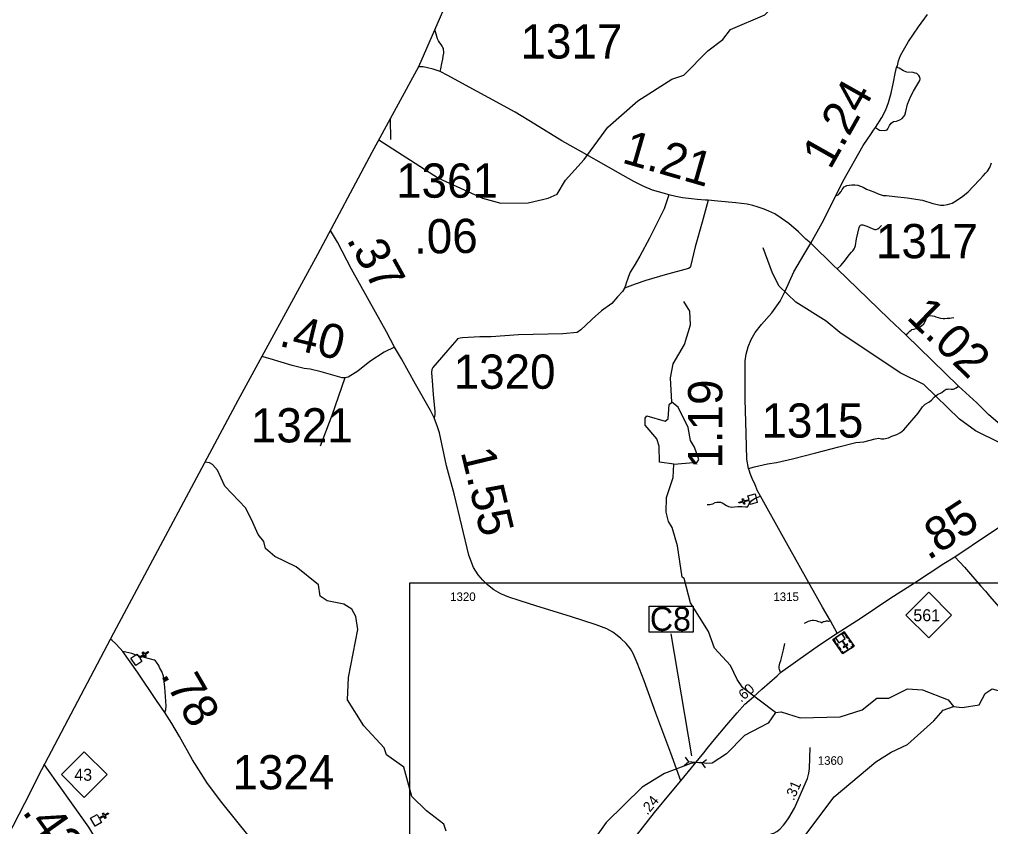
# Model space of a CAD drawing. Extents: x 2290615 to 2522933, y 819489 to 1012715.
# Drawn here: x 2305178 to 2319361, y 916604 to 928394 of the extents above; entities that cross this region are included whole.
import ezdxf

# ---------------------------------------------------------------- set-up
doc = ezdxf.new("R2010")
doc.units = 0
for name, color, linetype in [('Exist Boundary Political CountyLine', 7, 'Continuous'), ('Exist Cultural Church CELL', 7, 'Continuous'), ('Exist Cultural Church with Cemetery CELL', 7, 'Continuous'), ('Exist Hydrographic Creek Single Shore', 7, 'Continuous'), ('Exist Hydrographic Misc Water Feature', 7, 'Continuous'), ('Exist Road Non-System Type 51', 7, 'Continuous'), ('Exist Road Primary Interstate Structure Culvert CELL', 7, 'Continuous'), ('Exist Road Primary NC Attributed', 7, 'Continuous'), ('Exist Road Primary NC Mileage Hundredths English Label', 7, 'Continuous'), ('Exist Road Primary NC Service Mileage Hundredths English Label', 7, 'Continuous'), ('Exist Road Primary NC Shield CELL', 7, 'Continuous'), ('Exist Road Primary NC Shield Number Label', 7, 'Continuous'), ('Exist Road Secondary Mileage Hundredths English Label', 7, 'Continuous'), ('Exist Road Secondary Structure Standard Bridge Number Label', 7, 'Continuous'), ('Exist Road Secondary Type 20 Attributed', 7, 'Continuous'), ('Exist Road Secondary Type 51 Attributed', 7, 'Continuous'), ('Exist Road Secondary Type 51 Number Label', 7, 'Continuous'), ('Map Preparation Inset Cut Line', 7, 'Continuous')]:
    doc.layers.add(name, color=color, linetype=linetype)

msp = doc.modelspace()

# ---------------------------------------------------------------- linework, layer by layer
at = {"layer": 'Exist Boundary Political CountyLine'}
msp.add_lwpolyline([(2320307, 959884), (2316687, 947423), (2315413, 943336), (2314847, 941473), (2314420, 939966), (2313248, 935611), (2312973, 934473), (2312395, 932348), (2311671, 929236), (2311008, 927702), (2310327, 926450), (2309532, 924962), (2308370, 922827), (2306554, 919427), (2305498, 917433), (2305252, 916943), (2304659, 915796), (2301366, 910049), (2297318, 902172), (2294595, 896984), (2293880, 895600), (2293118, 894131)], dxfattribs=at)
at = {"layer": 'Exist Cultural Church CELL'}
for points in [[(2315851, 921310), (2315837, 921365), (2315763, 921346), (2315771, 921315), (2315755, 921311), (2315747, 921342), (2315689, 921328), (2315685, 921343), (2315743, 921358), (2315735, 921389), (2315751, 921393), (2315759, 921362), (2315833, 921381), (2315818, 921437), (2315922, 921463), (2315954, 921336)], [(2306895, 919124), (2306926, 919077), (2306990, 919118), (2306972, 919145), (2306985, 919154), (2307003, 919127), (2307053, 919160), (2307062, 919146), (2307012, 919114), (2307029, 919087), (2307016, 919078), (2306998, 919105), (2306935, 919063), (2306966, 919015), (2306877, 918957), (2306805, 919066)], [(2306311, 916778), (2306339, 916729), (2306405, 916766), (2306390, 916794), (2306404, 916802), (2306419, 916774), (2306472, 916803), (2306479, 916789), (2306427, 916760), (2306443, 916732), (2306429, 916724), (2306413, 916752), (2306347, 916715), (2306375, 916664), (2306282, 916612), (2306218, 916726)]]:
    msp.add_lwpolyline(points, close=True, dxfattribs=at)
at = {"layer": 'Exist Cultural Church with Cemetery CELL'}
for points in [[(2317368, 919239), (2317204, 919126), (2317059, 919335), (2317223, 919449)], [(2317087, 919354), (2317093, 919345), (2317075, 919332), (2317098, 919299), (2317089, 919293), (2317059, 919335)], [(2317188, 919424), (2317095, 919360), (2317147, 919286), (2317189, 919315), (2317235, 919248), (2317208, 919229), (2317214, 919220), (2317241, 919239), (2317265, 919204), (2317275, 919210), (2317251, 919245), (2317278, 919264), (2317272, 919273), (2317245, 919254), (2317198, 919321), (2317239, 919350)], [(2317196, 919430), (2317202, 919420), (2317221, 919433), (2317244, 919400), (2317253, 919406), (2317223, 919449)], [(2317263, 919391), (2317288, 919355), (2317278, 919349), (2317254, 919385)], [(2317110, 919282), (2317135, 919247), (2317125, 919240), (2317101, 919276)], [(2317147, 919228), (2317172, 919192), (2317163, 919186), (2317138, 919222)], [(2317307, 919197), (2317264, 919168), (2317258, 919177), (2317301, 919206)], [(2317301, 919336), (2317326, 919300), (2317316, 919294), (2317292, 919329)], [(2317343, 919275), (2317334, 919268), (2317352, 919242), (2317319, 919219), (2317325, 919210), (2317368, 919239)], [(2317180, 919162), (2317189, 919168), (2317207, 919142), (2317241, 919165), (2317247, 919155), (2317204, 919126)]]:
    msp.add_lwpolyline(points, close=True, dxfattribs=at)
at = {"layer": 'Exist Hydrographic Creek Single Shore'}
for points in [[(2311408, 916537), (2311374, 916637), (2311122, 916834), (2310911, 917042), (2310790, 917473), (2310538, 917653), (2310504, 917754), (2310209, 918073), (2309971, 918454), (2309985, 918780), (2310119, 919481), (2310092, 919673), (2310032, 919779), (2309915, 919853), (2309673, 919902), (2309572, 919967), (2309545, 920133), (2309218, 920396), (2308908, 920550), (2308773, 920666), (2308747, 920767), (2308663, 920872), (2308586, 921046), (2308484, 921255), (2308180, 921577), (2308069, 921809), (2308000, 921895), (2307955, 921917), (2307890, 921929)], [(2318819, 918358), (2318944, 918343), (2319194, 918380), (2319283, 918548), (2319383, 918614), (2319558, 918566), (2319691, 918591), (2319832, 918718), (2320115, 918730), (2320299, 918658), (2320731, 918761), (2320830, 918828), (2320937, 918964), (2321143, 919123), (2321309, 919202), (2321459, 919195), (2321766, 919323), (2321866, 919317), (2322075, 919250), (2322758, 919268), (2323081, 919396), (2323123, 919444)], [(2316221, 918271), (2316304, 918281), (2316580, 918194), (2317163, 918208), (2317487, 918310), (2317702, 918479), (2317877, 918480), (2318150, 918616), (2318367, 918602), (2318743, 918457), (2318819, 918358)], [(2316221, 918271), (2316115, 918112), (2315767, 917934), (2315503, 917664), (2315296, 917531), (2315207, 917523), (2315125, 917539), (2315054, 917534), (2314984, 917525), (2314598, 917380), (2314275, 917177), (2313747, 916663), (2313624, 916494)]]:
    msp.add_lwpolyline(points, dxfattribs=at)
at = {"layer": 'Exist Hydrographic Misc Water Feature'}
for points in [[(2310428, 926636), (2311297, 926074), (2311942, 925782), (2312209, 925711), (2312609, 925714), (2312900, 925782), (2313033, 925843), (2313155, 926045), (2313427, 926349), (2313772, 926819), (2314209, 927205), (2314706, 927520), (2314880, 927580), (2315234, 927933), (2315449, 928103), (2315564, 928245), (2316062, 928459), (2316961, 929333), (2317248, 929729), (2317433, 930314), (2317547, 930549)], [(2321152, 921408), (2321068, 921516), (2321075, 921589), (2321017, 921639), (2320908, 921670), (2320725, 921620), (2320491, 921676), (2320298, 921865), (2319871, 922025), (2319142, 922385), (2318908, 922556), (2318386, 923060), (2318042, 923230), (2317161, 923821), (2316959, 923986), (2316515, 924263), (2316271, 924496), (2316177, 924686), (2316040, 925058)], [(2314706, 922804), (2314686, 923161), (2314725, 923363), (2314889, 923648), (2314977, 923931), (2314967, 924131), (2314882, 924272)], [(2314733, 921896), (2314524, 921927), (2314522, 922160), (2314487, 922270), (2314318, 922466), (2314317, 922568), (2314342, 922602), (2314609, 922527), (2314651, 922562), (2314665, 922769), (2314706, 922804)], [(2314733, 921896), (2315074, 921926), (2315099, 921967), (2315038, 922148), (2314979, 922241), (2314944, 922433), (2314799, 922729), (2314706, 922804)], [(2316221, 918271), (2315742, 918632), (2315658, 918750), (2315564, 918956), (2315328, 919212), (2315242, 919452), (2314979, 919874), (2314884, 920225), (2314859, 920247), (2314787, 920707), (2314709, 920972), (2314658, 921062), (2314624, 921195), (2314630, 921412), (2314726, 921705), (2314733, 921896)], [(2315435, 914622), (2315708, 914859), (2315820, 915251), (2316051, 915487), (2316132, 915704), (2316139, 915839), (2316220, 916055), (2316384, 916259), (2316665, 916487), (2317076, 917039), (2317687, 917547), (2317910, 917690), (2318150, 917802), (2318530, 918146), (2318670, 918306), (2318819, 918358)]]:
    msp.add_lwpolyline(points, dxfattribs=at)
at = {"layer": 'Exist Road Non-System Type 51'}
for points in [[(2311321, 927634), (2311331, 927673), (2311345, 927748), (2311362, 927812), (2311367, 927859), (2311377, 927901), (2311377, 927928), (2311373, 927952), (2311369, 927971), (2311362, 927985), (2311352, 928002), (2311335, 928028), (2311318, 928051), (2311299, 928083), (2311284, 928112), (2311243, 928245)], [(2317678, 926813), (2317741, 926777), (2317805, 926774), (2317836, 926777), (2317853, 926782), (2317858, 926797), (2317887, 926844), (2317911, 926879), (2317945, 926903), (2317988, 926909), (2318034, 926926), (2318068, 926945), (2318095, 926975), (2318109, 926997), (2318122, 927049), (2318148, 927155), (2318195, 927272), (2318237, 927346), (2318285, 927430), (2318327, 927504), (2318333, 927528), (2318329, 927553), (2318313, 927577), (2318284, 927602), (2318260, 927610), (2318230, 927618), (2318139, 927624), (2318088, 927643), (2318027, 927681), (2317989, 927694)], [(2317102, 925819), (2317137, 925834), (2317152, 925845), (2317179, 925879), (2317193, 925908), (2317208, 925930), (2317223, 925949), (2317240, 925960), (2317264, 925966), (2317298, 925973), (2317336, 925978), (2317379, 925977), (2317423, 925973), (2317499, 925943), (2317550, 925917), (2317655, 925876), (2317721, 925845), (2317792, 925823), (2317840, 925821), (2317965, 925808), (2318141, 925788), (2318367, 925752), (2318516, 925703), (2318631, 925682), (2318676, 925681), (2318731, 925692), (2318798, 925708), (2318865, 925748), (2318955, 925811), (2319036, 925877), (2319111, 925957), (2319197, 926049), (2319254, 926109), (2319289, 926146), (2319317, 926176), (2319350, 926229), (2319375, 926298)], [(2314661, 925833), (2314593, 925627), (2314487, 925412), (2314381, 925201), (2314238, 924935), (2314156, 924797), (2314098, 924703), (2314074, 924638), (2314057, 924597), (2314043, 924556), (2314028, 924507), (2314013, 924468)], [(2314661, 925833), (2314593, 925627), (2314487, 925412), (2314381, 925201), (2314238, 924935), (2314156, 924797), (2314098, 924703), (2314074, 924638), (2314057, 924597), (2314043, 924556), (2314028, 924507), (2314013, 924468)], [(2315238, 925753), (2315148, 925431), (2315048, 925070), (2314980, 924783), (2314972, 924771), (2314948, 924755), (2314608, 924664), (2314328, 924580), (2314168, 924526), (2314013, 924468)], [(2315238, 925753), (2315148, 925431), (2315048, 925070), (2314980, 924783), (2314972, 924771), (2314948, 924755), (2314608, 924664), (2314328, 924580), (2314168, 924526), (2314013, 924468)], [(2317118, 924749), (2317174, 924801), (2317226, 924863), (2317266, 924918), (2317300, 924959), (2317331, 924994), (2317350, 925016), (2317367, 925042), (2317378, 925063), (2317386, 925091), (2317404, 925187), (2317421, 925273), (2317442, 925355), (2317450, 925378), (2317462, 925390), (2317478, 925396), (2317495, 925395), (2317552, 925374), (2317631, 925342), (2317671, 925327), (2317692, 925327), (2317713, 925333), (2317734, 925349), (2317767, 925384)], [(2314013, 924468), (2313986, 924422), (2313913, 924343), (2313829, 924246), (2313680, 924138), (2313541, 924016), (2313443, 923924), (2313377, 923858), (2313321, 923820), (2313113, 923800), (2312465, 923786), (2312066, 923756), (2311902, 923759), (2311651, 923743), (2311614, 923739), (2311593, 923735), (2311577, 923726), (2311564, 923716), (2311498, 923638), (2311217, 923309), (2311201, 923282), (2311197, 923235), (2311206, 923114), (2311221, 922916), (2311247, 922667), (2311245, 922621), (2311233, 922573)], [(2314013, 924468), (2313986, 924422), (2313913, 924343), (2313829, 924246), (2313680, 924138), (2313541, 924016), (2313443, 923924), (2313377, 923858), (2313321, 923820), (2313113, 923800), (2312465, 923786), (2312066, 923756), (2311902, 923759), (2311651, 923743), (2311614, 923739), (2311593, 923735), (2311577, 923726), (2311564, 923716), (2311498, 923638), (2311217, 923309), (2311201, 923282), (2311197, 923235), (2311206, 923114), (2311221, 922916), (2311247, 922667), (2311245, 922621), (2311233, 922573)], [(2318125, 923786), (2318154, 923813), (2318181, 923839), (2318200, 923856), (2318213, 923864), (2318241, 923869), (2318276, 923880), (2318314, 923896), (2318351, 923919), (2318385, 923947), (2318406, 923981), (2318421, 924016), (2318420, 924036), (2318418, 924053), (2318440, 924065), (2318470, 924067), (2318514, 924066), (2318542, 924061), (2318563, 924050), (2318597, 924038), (2318631, 924030), (2318668, 924027), (2318692, 924026), (2318725, 924031), (2318768, 924032), (2318791, 924036), (2318825, 924041)], [(2309931, 923157), (2309741, 922609), (2309572, 922160)], [(2315826, 921834), (2315912, 921860), (2316104, 921901), (2316233, 921924), (2316466, 921974), (2316808, 922061), (2317144, 922152), (2317392, 922216), (2317509, 922225), (2317676, 922268), (2317727, 922277), (2317767, 922270), (2317801, 922270), (2317868, 922284), (2317918, 922308), (2317994, 922333), (2318044, 922358), (2318094, 922399), (2318152, 922469), (2318304, 922641), (2318368, 922737), (2318408, 922776), (2318457, 922802), (2318496, 922830), (2318538, 922878), (2318588, 922913), (2318647, 922943), (2318683, 922974), (2318710, 922991), (2318730, 922995), (2318749, 922998), (2318786, 922993), (2318820, 922995), (2318856, 923011), (2318893, 923038)], [(2315223, 921308), (2315259, 921307), (2315282, 921311), (2315304, 921317), (2315340, 921337), (2315361, 921343), (2315388, 921343), (2315415, 921342), (2315443, 921333), (2315466, 921318), (2315506, 921294), (2315535, 921279), (2315556, 921272), (2315584, 921270), (2315621, 921275), (2315669, 921277), (2315726, 921277), (2315782, 921272), (2315809, 921275), (2315829, 921306), (2315854, 921343), (2315872, 921365), (2315895, 921382), (2315920, 921397), (2315951, 921410), (2315999, 921431)], [(2318837, 920545), (2318982, 920395), (2319219, 920114), (2319288, 920040), (2319346, 919971), (2319485, 919807)], [(2316643, 919577), (2316703, 919602), (2316737, 919616), (2316757, 919618), (2316777, 919621), (2316807, 919615), (2316847, 919601), (2316873, 919592), (2316881, 919588), (2316888, 919587), (2316900, 919587), (2316904, 919589), (2316912, 919592), (2316920, 919598), (2316929, 919601), (2316949, 919606), (2316963, 919609), (2316981, 919609), (2316989, 919606), (2316995, 919606), (2317024, 919610)], [(2316295, 918856), (2316289, 918868), (2316277, 918896), (2316274, 918917), (2316275, 918941), (2316284, 918990), (2316296, 919028), (2316316, 919108), (2316336, 919184), (2316356, 919277)], [(2316295, 918856), (2316289, 918868), (2316277, 918896), (2316274, 918917), (2316275, 918941), (2316284, 918990), (2316296, 919028), (2316316, 919108), (2316336, 919184), (2316356, 919277)], [(2307300, 918269), (2307314, 918312), (2307323, 918367), (2307302, 918641), (2307281, 918799), (2307258, 918870), (2307226, 918925), (2307213, 918957), (2307182, 919007), (2307164, 919027), (2307150, 919035), (2306984, 919079), (2306883, 919106), (2306819, 919130), (2306690, 919159)], [(2307300, 918269), (2307314, 918312), (2307323, 918367), (2307302, 918641), (2307281, 918799), (2307258, 918870), (2307226, 918925), (2307213, 918957), (2307182, 919007), (2307164, 919027), (2307150, 919035), (2306984, 919079), (2306883, 919106), (2306819, 919130), (2306690, 919159)]]:
    msp.add_lwpolyline(points, dxfattribs=at)
at = {"layer": 'Exist Road Primary Interstate Structure Culvert CELL'}
for p, q in [((2314887, 917496), (2314951, 917550)), ((2314900, 917616), (2314951, 917550)), ((2315148, 917528), (2314951, 917550)), ((2315211, 917581), (2315148, 917528)), ((2315198, 917461), (2315148, 917528))]:
    msp.add_line(p, q, dxfattribs=at)
at = {"layer": 'Exist Road Primary NC Attributed'}
for points in [[(2317120, 919427), (2317455, 919642), (2317892, 919936), (2318248, 920166), (2318680, 920448), (2318837, 920545), (2319332, 920874), (2319685, 921109), (2319928, 921263), (2320238, 921475), (2320383, 921560), (2320541, 921657), (2320714, 921749), (2320824, 921802), (2320891, 921837)], [(2314836, 917273), (2315037, 917515), (2315171, 917679), (2315224, 917746), (2315307, 917847), (2315508, 918090), (2315658, 918263), (2315772, 918392), (2315897, 918500), (2316019, 918613), (2316242, 918806), (2316295, 918856), (2316545, 919035), (2316861, 919257), (2317120, 919427)], [(2306754, 915574), (2306667, 915759), (2306551, 915997), (2306423, 916206), (2306328, 916365), (2306191, 916595), (2305937, 916952), (2305580, 917456), (2305541, 917513)], [(2314051, 916294), (2314452, 916808), (2314710, 917119), (2314836, 917273)]]:
    msp.add_lwpolyline(points, dxfattribs=at)
at = {"layer": 'Exist Road Primary NC Shield CELL'}
for points in [[(2318124, 919693), (2318457, 920026), (2318790, 919693), (2318457, 919360)], [(2305792, 917362), (2306125, 917695), (2306458, 917362), (2306125, 917029)]]:
    msp.add_lwpolyline(points, close=True, dxfattribs=at)
at = {"layer": 'Exist Road Secondary Structure Standard Bridge Number Label'}
msp.add_line((2314997, 917635), (2314695, 919418), dxfattribs=at)
msp.add_lwpolyline([(2314373, 919824), (2315017, 919824), (2315017, 919442), (2314373, 919442)], close=True, dxfattribs=at)
at = {"layer": 'Exist Road Secondary Type 20 Attributed'}
msp.add_lwpolyline([(2310656, 923609), (2310507, 923533), (2310295, 923399), (2310120, 923258), (2309979, 923166), (2309931, 923157), (2309891, 923157), (2309584, 923245), (2309425, 923284), (2309335, 923294), (2309161, 923339), (2308838, 923438), (2308720, 923472)], dxfattribs=at)
at = {"layer": 'Exist Road Secondary Type 51 Attributed'}
msp.add_line((2310593, 926938), (2310596, 926639), dxfattribs=at)
for points in [[(2316735, 925127), (2316901, 925422), (2317102, 925819), (2317204, 926028), (2317501, 926552), (2317615, 926724), (2317653, 926777), (2317678, 926813), (2317773, 926960), (2317833, 927075), (2317871, 927182), (2317911, 927318), (2317942, 927477), (2317968, 927603), (2317989, 927694), (2318001, 927718), (2318018, 927790), (2318043, 927866), (2318088, 927947), (2318160, 928073), (2318308, 928288), (2318438, 928466)], [(2316735, 925127), (2316664, 925184), (2316558, 925290), (2316414, 925411), (2316305, 925493), (2316209, 925556), (2316121, 925595), (2316055, 925623), (2315950, 925657), (2315889, 925676), (2315807, 925695), (2315642, 925715), (2315379, 925741), (2315238, 925753), (2315196, 925752), (2315076, 925763), (2314993, 925772), (2314863, 925789), (2314763, 925807), (2314661, 925833), (2314597, 925851), (2314511, 925874), (2314422, 925900), (2314297, 925952), (2314153, 926028), (2313996, 926112), (2313781, 926234), (2313386, 926458), (2313097, 926620), (2312703, 926864), (2312417, 927037), (2312034, 927249), (2311691, 927435), (2311436, 927573), (2311321, 927634), (2311219, 927667), (2311140, 927687), (2311072, 927701), (2311008, 927703)], [(2310656, 923609), (2310538, 923831), (2310379, 924116), (2310030, 924747), (2309821, 925138), (2309719, 925312)], [(2317120, 919427), (2317024, 919610), (2316907, 919808), (2316659, 920251), (2316339, 920826), (2315999, 921431), (2315958, 921509), (2315922, 921596), (2315879, 921690), (2315849, 921763), (2315839, 921796), (2315826, 921834), (2315800, 921970), (2315792, 922347), (2315776, 922847), (2315775, 923213), (2315778, 923408), (2315793, 923506), (2315821, 923610), (2315866, 923719), (2315924, 923821), (2316015, 923937), (2316167, 924108), (2316286, 924281), (2316363, 924427), (2316489, 924706), (2316632, 924953), (2316735, 925127)], [(2320891, 921837), (2320696, 921968), (2320537, 922062), (2320394, 922125), (2320097, 922229), (2319877, 922293), (2319746, 922338), (2319664, 922377), (2319542, 922448), (2319466, 922507), (2319336, 922618), (2319160, 922792), (2318893, 923038), (2318125, 923786), (2317873, 924022), (2317567, 924319), (2317118, 924749), (2317076, 924790), (2316735, 925127)], [(2314836, 917273), (2314690, 917677), (2314546, 918067), (2314474, 918260), (2314301, 918732), (2314202, 918997), (2314139, 919130), (2314100, 919198), (2314041, 919277), (2313963, 919350), (2313906, 919396), (2313843, 919443), (2313757, 919492), (2313601, 919551), (2313225, 919672), (2312734, 919821), (2312477, 919906), (2312324, 919957), (2312208, 920005), (2312107, 920061), (2312015, 920136), (2311944, 920202), (2311878, 920280), (2311808, 920390), (2311742, 920566), (2311638, 920996), (2311526, 921462), (2311414, 921871), (2311311, 922353), (2311285, 922445), (2311233, 922573), (2311181, 922681), (2310962, 923067), (2310756, 923438), (2310656, 923609)], [(2308911, 915986), (2308134, 916955), (2307924, 917231), (2307708, 917580), (2307514, 917920), (2307405, 918110), (2307300, 918269), (2307181, 918446), (2306900, 918857), (2306690, 919159), (2306650, 919207), (2306580, 919279), (2306530, 919323), (2306508, 919340)], [(2315966, 916462), (2316008, 916460), (2316050, 916464), (2316114, 916481), (2316194, 916505), (2316239, 916530), (2316282, 916566), (2316335, 916622), (2316369, 916667), (2316414, 916731), (2316497, 916872), (2316687, 917305), (2316706, 917384), (2316714, 917452), (2316728, 917759)]]:
    msp.add_lwpolyline(points, dxfattribs=at)
at = {"layer": 'Map Preparation Inset Cut Line'}
msp.add_lwpolyline([(2310882, 920163), (2320733, 920163), (2320733, 911061), (2310882, 911061)], close=True, dxfattribs=at)

# ---------------------------------------------------------------- texts
at = {"layer": 'Exist Road Primary NC Mileage Hundredths English Label'}
for s, rotation, p in [('.85', 33.1453, (2318452, 920485)), ('.43', 305.3669, (2305209, 916820))]:
    msp.add_text(s, height=500, rotation=rotation, dxfattribs=at).set_placement(p)
at = {"layer": 'Exist Road Primary NC Service Mileage Hundredths English Label'}
for s, rotation, p in [('.60', 40.7643, (2315717, 918411)), ('.24', 50.2841, (2314349, 916763))]:
    msp.add_text(s, height=150, rotation=rotation, dxfattribs=at).set_placement(p)
at = {"layer": 'Exist Road Primary NC Shield Number Label'}
for s, p in [('561', (2318233, 919603)), ('43', (2305979, 917273))]:
    msp.add_text(s, height=175, dxfattribs=at).set_placement(p)
at = {"layer": 'Exist Road Secondary Mileage Hundredths English Label'}
for s, height, rotation, p in [('1.24', 500, 60.5463, (2317019, 926186)), ('1.21', 500, 343.898, (2313961, 926306)), ('.06', 500, 0.6993, (2310944, 924973)), ('.37', 500, 298.9543, (2309947, 925180)), ('1.02', 500, 315.7393, (2318118, 924030)), ('.40', 500, 346.4948, (2308954, 923629)), ('1.19', 500, 89.8995, (2315441, 921832)), ('1.55', 500, 283.5361, (2311620, 922078)), ('.78', 500, 299.8646, (2307232, 918820)), ('.31', 150, 66.189, (2316486, 916973))]:
    msp.add_text(s, height=height, rotation=rotation, dxfattribs=at).set_placement(p)
at = {"layer": 'Exist Road Secondary Structure Standard Bridge Number Label'}
msp.add_text('C8', height=350, dxfattribs=at).set_placement((2314386, 919462))
at = {"layer": 'Exist Road Secondary Type 51 Number Label'}
for s, height, p in [('1317', 500, (2312496, 927823)), ('1361', 500, (2310679, 925790)), ('1317', 500, (2317687, 924906)), ('1320', 500, (2311520, 922999)), ('1315', 500, (2316015, 922285)), ('1321', 500, (2308559, 922215)), ('1320', 125, (2311469, 919899)), ('1315', 125, (2316189, 919898)), ('1324', 500, (2308290, 917147)), ('1360', 125, (2316837, 917506))]:
    msp.add_text(s, height=height, rotation=360, dxfattribs=at).set_placement(p)

doc.saveas('drawing.dxf')
